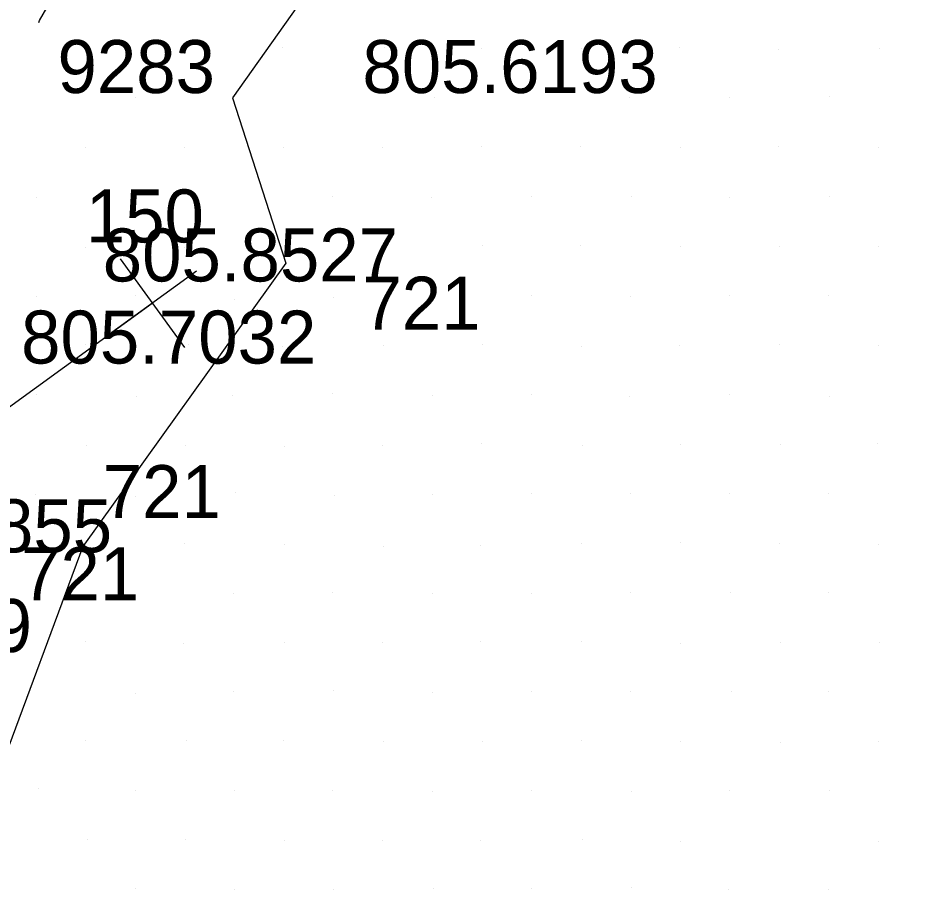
# Model space of a CAD drawing. Extents: x 1602514 to 1609837, y 863887 to 871157.
# Drawn here: x 1605268 to 1605395.4, y 866609.1 to 866734.2 of the extents above; entities that cross this region are included whole.
import ezdxf

# ---------------------------------------------------------------- set-up
doc = ezdxf.new("R2010")
doc.units = 0
for name, color, linetype in [('Default', 7, 'Continuous'), ('Survey-Point', 7, 'Continuous'), ('Survey-Ridge Lines', 7, 'Continuous'), ('Survey-Spot dirt', 7, 'Continuous'), ('Survey-Text-Elevation', 7, 'Continuous'), ('Survey-Text-Feature', 7, 'Continuous'), ('Survey-Text-Name and Number', 7, 'Continuous'), ('Survey-Vegetation trees', 7, 'Continuous')]:
    doc.layers.add(name, color=color, linetype=linetype)

msp = doc.modelspace()

# ---------------------------------------------------------------- linework, layer by layer
at = {"layer": 'Default'}
msp.add_lwpolyline([(1605158.81, 866586.08), (1605161.45, 866588.56), (1605167.23, 866585.46), (1605173.13, 866588.18), (1605197.88, 866613.66), (1605209.32, 866627.9), (1605238.49, 866654.85), (1605250.15, 866666.57), (1605287.23, 866693.47)], dxfattribs=at)
msp.add_lwpolyline([(1605158.81, 866586.08), (1605161.45, 866588.56), (1605167.23, 866585.46), (1605173.13, 866588.18), (1605197.88, 866613.66), (1605209.32, 866627.9), (1605238.49, 866654.85), (1605250.15, 866666.57), (1605287.23, 866693.47)], dxfattribs=at)
at = {"layer": 'Survey-Point'}
for p, q in [((1605282.64, 866699.79), (1605291.82, 866687.15)), ((1605293.56, 866698.06), (1605280.91, 866688.88))]:
    msp.add_line(p, q, dxfattribs=at)
at = {"layer": 'Survey-Ridge Lines'}
for points in [[(1605271.01, 866733.55), (1605271.13, 866733.84), (1605289.06, 866764.85), (1605290.46, 866799.29), (1605315.08, 866805.27), (1605342.58, 866794.72), (1605372.7, 866790.88), (1605403.41, 866786.28), (1605432.05, 866784.47), (1605463.64, 866786.21), (1605496.91, 866792.44), (1605533.57, 866796.29), (1605572.16, 866793.97)], [(1605271.13, 866733.84), (1605289.06, 866764.85), (1605290.46, 866799.29), (1605315.08, 866805.27), (1605342.58, 866794.72), (1605372.7, 866790.88), (1605403.41, 866786.28), (1605432.05, 866784.47), (1605463.64, 866786.21), (1605496.91, 866792.44), (1605533.57, 866796.29), (1605572.16, 866793.97)]]:
    msp.add_lwpolyline(points, dxfattribs=at)
at = {"layer": 'Survey-Spot dirt'}
for p, q in [((1605278.12, 866729.67), (1605278.12, 866729.67)), ((1605278.12, 866729.67), (1605278.12, 866729.67)), ((1605291.91, 866729.82), (1605291.91, 866729.82)), ((1605291.91, 866729.82), (1605291.91, 866729.82)), ((1605305.78, 866729.97), (1605305.78, 866729.97)), ((1605305.78, 866729.97), (1605305.78, 866729.97)), ((1605320.35, 866729.9), (1605320.35, 866729.9)), ((1605320.35, 866729.9), (1605320.35, 866729.9)), ((1605334.3, 866729.83), (1605334.3, 866729.83)), ((1605334.3, 866729.83), (1605334.3, 866729.83)), ((1605348.46, 866729.85), (1605348.46, 866729.85)), ((1605348.46, 866729.85), (1605348.46, 866729.85)), ((1605362.56, 866729.94), (1605362.56, 866729.94)), ((1605362.56, 866729.94), (1605362.56, 866729.94)), ((1605376.69, 866729.66), (1605376.69, 866729.66)), ((1605376.69, 866729.66), (1605376.69, 866729.66)), ((1605391, 866729.83), (1605391, 866729.83)), ((1605391, 866729.83), (1605391, 866729.83)), ((1605284.83, 866722.78), (1605284.83, 866722.78)), ((1605284.83, 866722.78), (1605284.83, 866722.78)), ((1605298.73, 866722.84), (1605298.73, 866722.84)), ((1605298.73, 866722.84), (1605298.73, 866722.84)), ((1605327.47, 866722.79), (1605327.47, 866722.79)), ((1605327.47, 866722.79), (1605327.47, 866722.79)), ((1605355.43, 866722.85), (1605355.43, 866722.85)), ((1605355.43, 866722.85), (1605355.43, 866722.85)), ((1605369.64, 866722.79), (1605369.64, 866722.79)), ((1605369.64, 866722.79), (1605369.64, 866722.79)), ((1605383.98, 866722.92), (1605383.98, 866722.92)), ((1605383.98, 866722.92), (1605383.98, 866722.92)), ((1605277.74, 866715.73), (1605277.74, 866715.73)), ((1605277.74, 866715.73), (1605277.74, 866715.73)), ((1605291.77, 866715.7), (1605291.77, 866715.7)), ((1605291.77, 866715.7), (1605291.77, 866715.7)), ((1605305.97, 866715.76), (1605305.97, 866715.76)), ((1605305.97, 866715.76), (1605305.97, 866715.76)), ((1605320.14, 866715.75), (1605320.14, 866715.75)), ((1605320.14, 866715.75), (1605320.14, 866715.75)), ((1605334.26, 866715.8), (1605334.26, 866715.8)), ((1605334.26, 866715.8), (1605334.26, 866715.8)), ((1605348.44, 866715.84), (1605348.44, 866715.84)), ((1605348.44, 866715.84), (1605348.44, 866715.84)), ((1605362.64, 866715.73), (1605362.64, 866715.73)), ((1605362.64, 866715.73), (1605362.64, 866715.73)), ((1605376.71, 866715.84), (1605376.71, 866715.84)), ((1605376.71, 866715.84), (1605376.71, 866715.84)), ((1605390.94, 866715.63), (1605390.94, 866715.63)), ((1605390.94, 866715.63), (1605390.94, 866715.63)), ((1605270.67, 866708.53), (1605270.67, 866708.53)), ((1605270.67, 866708.53), (1605270.67, 866708.53)), ((1605284.77, 866708.72), (1605284.77, 866708.72)), ((1605284.77, 866708.72), (1605284.77, 866708.72)), ((1605313, 866708.73), (1605313, 866708.73)), ((1605313, 866708.73), (1605313, 866708.73)), ((1605327.16, 866708.62), (1605327.16, 866708.62)), ((1605327.16, 866708.62), (1605327.16, 866708.62)), ((1605341.31, 866708.64), (1605341.31, 866708.64)), ((1605341.31, 866708.64), (1605341.31, 866708.64)), ((1605355.66, 866708.63), (1605355.66, 866708.63)), ((1605355.66, 866708.63), (1605355.66, 866708.63)), ((1605369.66, 866708.6), (1605369.66, 866708.6)), ((1605369.66, 866708.6), (1605369.66, 866708.6)), ((1605383.89, 866708.67), (1605383.89, 866708.67)), ((1605383.89, 866708.67), (1605383.89, 866708.67)), ((1605306.17, 866701.66), (1605306.17, 866701.66)), ((1605306.17, 866701.66), (1605306.17, 866701.66)), ((1605334.38, 866701.65), (1605334.38, 866701.65)), ((1605334.38, 866701.65), (1605334.38, 866701.65)), ((1605348.36, 866701.65), (1605348.36, 866701.65)), ((1605348.36, 866701.65), (1605348.36, 866701.65)), ((1605362.64, 866701.61), (1605362.64, 866701.61)), ((1605362.64, 866701.61), (1605362.64, 866701.61)), ((1605277.69, 866701.48), (1605277.69, 866701.48)), ((1605277.69, 866701.48), (1605277.69, 866701.48)), ((1605291.89, 866701.43), (1605291.89, 866701.43)), ((1605291.89, 866701.43), (1605291.89, 866701.43)), ((1605320.09, 866701.57), (1605320.09, 866701.57)), ((1605320.09, 866701.57), (1605320.09, 866701.57)), ((1605376.82, 866701.58), (1605376.82, 866701.58)), ((1605376.82, 866701.58), (1605376.82, 866701.58)), ((1605390.86, 866701.52), (1605390.86, 866701.52)), ((1605390.86, 866701.52), (1605390.86, 866701.52)), ((1605270.67, 866694.4), (1605270.67, 866694.4)), ((1605270.67, 866694.4), (1605270.67, 866694.4)), ((1605284.84, 866694.54), (1605284.84, 866694.54)), ((1605284.84, 866694.54), (1605284.84, 866694.54)), ((1605298.98, 866694.04), (1605298.98, 866694.04)), ((1605298.98, 866694.04), (1605298.98, 866694.04)), ((1605313.1, 866694.33), (1605313.1, 866694.33)), ((1605313.1, 866694.33), (1605313.1, 866694.33)), ((1605327.38, 866694.29), (1605327.38, 866694.29)), ((1605327.38, 866694.29), (1605327.38, 866694.29)), ((1605341.38, 866694.53), (1605341.38, 866694.53)), ((1605341.38, 866694.53), (1605341.38, 866694.53)), ((1605355.58, 866694.49), (1605355.58, 866694.49)), ((1605355.58, 866694.49), (1605355.58, 866694.49)), ((1605369.64, 866694.59), (1605369.64, 866694.59)), ((1605369.64, 866694.59), (1605369.64, 866694.59)), ((1605383.72, 866694.59), (1605383.72, 866694.59)), ((1605383.72, 866694.59), (1605383.72, 866694.59)), ((1605277.76, 866687.52), (1605277.76, 866687.52)), ((1605277.76, 866687.52), (1605277.76, 866687.52)), ((1605292.43, 866687.51), (1605292.43, 866687.51)), ((1605292.43, 866687.51), (1605292.43, 866687.51)), ((1605305.89, 866687.35), (1605305.89, 866687.35)), ((1605305.89, 866687.35), (1605305.89, 866687.35)), ((1605320.21, 866687.44), (1605320.21, 866687.44)), ((1605320.21, 866687.44), (1605320.21, 866687.44)), ((1605334.34, 866687.51), (1605334.34, 866687.51)), ((1605334.34, 866687.51), (1605334.34, 866687.51)), ((1605348.47, 866687.32), (1605348.47, 866687.32)), ((1605348.47, 866687.32), (1605348.47, 866687.32)), ((1605362.48, 866687.42), (1605362.48, 866687.42)), ((1605362.48, 866687.42), (1605362.48, 866687.42)), ((1605376.73, 866687.51), (1605376.73, 866687.51)), ((1605376.73, 866687.51), (1605376.73, 866687.51)), ((1605390.9, 866687.43), (1605390.9, 866687.43)), ((1605390.9, 866687.43), (1605390.9, 866687.43)), ((1605270.66, 866680.36), (1605270.66, 866680.36)), ((1605270.66, 866680.36), (1605270.66, 866680.36)), ((1605284.92, 866680.19), (1605284.92, 866680.19)), ((1605284.92, 866680.19), (1605284.92, 866680.19)), ((1605298.74, 866680.26), (1605298.74, 866680.26)), ((1605298.74, 866680.26), (1605298.74, 866680.26)), ((1605312.94, 866680.61), (1605312.94, 866680.61)), ((1605312.94, 866680.61), (1605312.94, 866680.61)), ((1605327.17, 866680.32), (1605327.17, 866680.32)), ((1605327.17, 866680.32), (1605327.17, 866680.32)), ((1605341.32, 866680.4), (1605341.32, 866680.4)), ((1605341.32, 866680.4), (1605341.32, 866680.4)), ((1605355.43, 866680.18), (1605355.43, 866680.18)), ((1605355.43, 866680.18), (1605355.43, 866680.18)), ((1605369.66, 866680.37), (1605369.66, 866680.37)), ((1605369.66, 866680.37), (1605369.66, 866680.37)), ((1605383.93, 866680.14), (1605383.93, 866680.14)), ((1605383.93, 866680.14), (1605383.93, 866680.14)), ((1605277.89, 866673.14), (1605277.89, 866673.14)), ((1605277.89, 866673.14), (1605277.89, 866673.14)), ((1605291.96, 866673.13), (1605291.96, 866673.13)), ((1605291.96, 866673.13), (1605291.96, 866673.13)), ((1605306.17, 866673.04), (1605306.17, 866673.04)), ((1605306.17, 866673.04), (1605306.17, 866673.04)), ((1605320.12, 866673.09), (1605320.12, 866673.09)), ((1605320.12, 866673.09), (1605320.12, 866673.09)), ((1605334.26, 866673.42), (1605334.26, 866673.42)), ((1605334.26, 866673.42), (1605334.26, 866673.42)), ((1605348.65, 866673.12), (1605348.65, 866673.12)), ((1605348.65, 866673.12), (1605348.65, 866673.12)), ((1605362.61, 866673.3), (1605362.61, 866673.3)), ((1605362.61, 866673.3), (1605362.61, 866673.3)), ((1605376.88, 866673.28), (1605376.88, 866673.28)), ((1605376.88, 866673.28), (1605376.88, 866673.28)), ((1605390.76, 866673.38), (1605390.76, 866673.38)), ((1605390.76, 866673.38), (1605390.76, 866673.38)), ((1605270.58, 866666.18), (1605270.58, 866666.18)), ((1605270.58, 866666.18), (1605270.58, 866666.18)), ((1605284.82, 866665.93), (1605284.82, 866665.93)), ((1605284.82, 866665.93), (1605284.82, 866665.93)), ((1605299.04, 866666.5), (1605299.04, 866666.5)), ((1605299.04, 866666.5), (1605299.04, 866666.5)), ((1605313.23, 866666.06), (1605313.23, 866666.06)), ((1605313.23, 866666.06), (1605313.23, 866666.06)), ((1605327.21, 866666.17), (1605327.21, 866666.17)), ((1605327.21, 866666.17), (1605327.21, 866666.17)), ((1605341.35, 866666.23), (1605341.35, 866666.23)), ((1605341.35, 866666.23), (1605341.35, 866666.23)), ((1605355.52, 866666.31), (1605355.52, 866666.31)), ((1605355.52, 866666.31), (1605355.52, 866666.31)), ((1605369.64, 866666.25), (1605369.64, 866666.25)), ((1605369.64, 866666.25), (1605369.64, 866666.25)), ((1605383.82, 866666.27), (1605383.82, 866666.27)), ((1605383.82, 866666.27), (1605383.82, 866666.27)), ((1605277.69, 866659.11), (1605277.69, 866659.11)), ((1605277.69, 866659.11), (1605277.69, 866659.11)), ((1605291.79, 866659.16), (1605291.79, 866659.16)), ((1605291.79, 866659.16), (1605291.79, 866659.16)), ((1605306.07, 866659.04), (1605306.07, 866659.04)), ((1605306.07, 866659.04), (1605306.07, 866659.04)), ((1605320.31, 866658.72), (1605320.31, 866658.72)), ((1605320.31, 866658.72), (1605320.31, 866658.72)), ((1605334.16, 866658.82), (1605334.16, 866658.82)), ((1605334.16, 866658.82), (1605334.16, 866658.82)), ((1605348.54, 866659.23), (1605348.54, 866659.23)), ((1605348.54, 866659.23), (1605348.54, 866659.23)), ((1605362.63, 866659.37), (1605362.63, 866659.37)), ((1605362.63, 866659.37), (1605362.63, 866659.37)), ((1605376.72, 866659.21), (1605376.72, 866659.21)), ((1605376.72, 866659.21), (1605376.72, 866659.21)), ((1605390.88, 866659.05), (1605390.88, 866659.05)), ((1605390.88, 866659.05), (1605390.88, 866659.05)), ((1605270.55, 866652.16), (1605270.55, 866652.16)), ((1605270.55, 866652.16), (1605270.55, 866652.16)), ((1605298.83, 866652.06), (1605298.83, 866652.06)), ((1605298.83, 866652.06), (1605298.83, 866652.06)), ((1605313.03, 866652.16), (1605313.03, 866652.16)), ((1605313.03, 866652.16), (1605313.03, 866652.16)), ((1605327.17, 866652.02), (1605327.17, 866652.02)), ((1605327.17, 866652.02), (1605327.17, 866652.02)), ((1605341.32, 866651.99), (1605341.32, 866651.99)), ((1605341.32, 866651.99), (1605341.32, 866651.99)), ((1605355.46, 866652.11), (1605355.46, 866652.11)), ((1605355.46, 866652.11), (1605355.46, 866652.11)), ((1605369.78, 866652.1), (1605369.78, 866652.1)), ((1605369.78, 866652.1), (1605369.78, 866652.1)), ((1605383.85, 866652.18), (1605383.85, 866652.18)), ((1605383.85, 866652.18), (1605383.85, 866652.18)), ((1605277.67, 866645.14), (1605277.67, 866645.14)), ((1605277.67, 866645.14), (1605277.67, 866645.14)), ((1605291.67, 866644.86), (1605291.67, 866644.86)), ((1605291.67, 866644.86), (1605291.67, 866644.86)), ((1605306.12, 866645.05), (1605306.12, 866645.05)), ((1605306.12, 866645.05), (1605306.12, 866645.05)), ((1605320.17, 866645), (1605320.17, 866645)), ((1605320.17, 866645), (1605320.17, 866645)), ((1605334.14, 866645.17), (1605334.14, 866645.17)), ((1605334.14, 866645.17), (1605334.14, 866645.17)), ((1605348.56, 866645.19), (1605348.56, 866645.19)), ((1605348.56, 866645.19), (1605348.56, 866645.19)), ((1605362.61, 866644.88), (1605362.61, 866644.88)), ((1605362.61, 866644.88), (1605362.61, 866644.88)), ((1605376.87, 866645.02), (1605376.87, 866645.02)), ((1605376.87, 866645.02), (1605376.87, 866645.02)), ((1605391, 866645.05), (1605391, 866645.05)), ((1605391, 866645.05), (1605391, 866645.05)), ((1605298.86, 866637.97), (1605298.86, 866637.97)), ((1605298.86, 866637.97), (1605298.86, 866637.97)), ((1605313.14, 866638.11), (1605313.14, 866638.11)), ((1605313.14, 866638.11), (1605313.14, 866638.11)), ((1605327.27, 866637.95), (1605327.27, 866637.95)), ((1605327.27, 866637.95), (1605327.27, 866637.95)), ((1605341.35, 866637.98), (1605341.35, 866637.98)), ((1605341.35, 866637.98), (1605341.35, 866637.98)), ((1605355.57, 866638.03), (1605355.57, 866638.03)), ((1605355.57, 866638.03), (1605355.57, 866638.03)), ((1605369.87, 866638.04), (1605369.87, 866638.04)), ((1605369.87, 866638.04), (1605369.87, 866638.04)), ((1605383.85, 866638.04), (1605383.85, 866638.04)), ((1605383.85, 866638.04), (1605383.85, 866638.04)), ((1605284.84, 866637.77), (1605284.84, 866637.77)), ((1605284.84, 866637.77), (1605284.84, 866637.77)), ((1605277.7, 866630.98), (1605277.7, 866630.98)), ((1605277.7, 866630.98), (1605277.7, 866630.98)), ((1605292.05, 866631), (1605292.05, 866631)), ((1605292.05, 866631), (1605292.05, 866631)), ((1605305.96, 866631.07), (1605305.96, 866631.07)), ((1605305.96, 866631.07), (1605305.96, 866631.07)), ((1605320.27, 866630.87), (1605320.27, 866630.87)), ((1605320.27, 866630.87), (1605320.27, 866630.87)), ((1605334.35, 866630.92), (1605334.35, 866630.92)), ((1605334.35, 866630.92), (1605334.35, 866630.92)), ((1605348.46, 866630.97), (1605348.46, 866630.97)), ((1605348.46, 866630.97), (1605348.46, 866630.97)), ((1605362.6, 866630.93), (1605362.6, 866630.93)), ((1605362.6, 866630.93), (1605362.6, 866630.93)), ((1605376.92, 866630.82), (1605376.92, 866630.82)), ((1605376.92, 866630.82), (1605376.92, 866630.82)), ((1605390.91, 866630.86), (1605390.91, 866630.86)), ((1605390.91, 866630.86), (1605390.91, 866630.86)), ((1605270.91, 866624.14), (1605270.91, 866624.14)), ((1605270.91, 866624.14), (1605270.91, 866624.14)), ((1605284.77, 866623.87), (1605284.77, 866623.87)), ((1605284.77, 866623.87), (1605284.77, 866623.87)), ((1605312.98, 866623.86), (1605312.98, 866623.86)), ((1605312.98, 866623.86), (1605312.98, 866623.86)), ((1605341.33, 866623.9), (1605341.33, 866623.9)), ((1605341.33, 866623.9), (1605341.33, 866623.9)), ((1605369.7, 866623.92), (1605369.7, 866623.92)), ((1605369.7, 866623.92), (1605369.7, 866623.92)), ((1605383.87, 866623.9), (1605383.87, 866623.9)), ((1605383.87, 866623.9), (1605383.87, 866623.9)), ((1605299.02, 866623.86), (1605299.02, 866623.86)), ((1605299.02, 866623.86), (1605299.02, 866623.86)), ((1605327.3, 866623.81), (1605327.3, 866623.81)), ((1605327.3, 866623.81), (1605327.3, 866623.81)), ((1605355.61, 866623.78), (1605355.61, 866623.78)), ((1605355.61, 866623.78), (1605355.61, 866623.78)), ((1605277.93, 866616.87), (1605277.93, 866616.87)), ((1605277.93, 866616.87), (1605277.93, 866616.87)), ((1605291.93, 866616.87), (1605291.93, 866616.87)), ((1605291.93, 866616.87), (1605291.93, 866616.87)), ((1605306.07, 866616.83), (1605306.07, 866616.83)), ((1605306.07, 866616.83), (1605306.07, 866616.83)), ((1605320.07, 866616.82), (1605320.07, 866616.82)), ((1605320.07, 866616.82), (1605320.07, 866616.82)), ((1605334.16, 866616.82), (1605334.16, 866616.82)), ((1605334.16, 866616.82), (1605334.16, 866616.82)), ((1605348.64, 866616.86), (1605348.64, 866616.86)), ((1605348.64, 866616.86), (1605348.64, 866616.86)), ((1605362.68, 866616.58), (1605362.68, 866616.58)), ((1605362.68, 866616.58), (1605362.68, 866616.58)), ((1605390.91, 866616.67), (1605390.91, 866616.67)), ((1605390.91, 866616.67), (1605390.91, 866616.67)), ((1605284.78, 866609.97), (1605284.78, 866609.97)), ((1605284.78, 866609.97), (1605284.78, 866609.97)), ((1605327.36, 866609.85), (1605327.36, 866609.85)), ((1605327.36, 866609.85), (1605327.36, 866609.85)), ((1605341.35, 866609.89), (1605341.35, 866609.89)), ((1605341.35, 866609.89), (1605341.35, 866609.89)), ((1605355.61, 866610.05), (1605355.61, 866610.05)), ((1605355.61, 866610.05), (1605355.61, 866610.05)), ((1605298.99, 866609.82), (1605298.99, 866609.82)), ((1605298.99, 866609.82), (1605298.99, 866609.82)), ((1605313.1, 866609.8), (1605313.1, 866609.8)), ((1605313.1, 866609.8), (1605313.1, 866609.8)), ((1605369.54, 866609.81), (1605369.54, 866609.81)), ((1605369.54, 866609.81), (1605369.54, 866609.81)), ((1605383.75, 866609.7), (1605383.75, 866609.7)), ((1605383.75, 866609.7), (1605383.75, 866609.7))]:
    msp.add_line(p, q, dxfattribs=at)
at = {"layer": 'Survey-Vegetation trees'}
msp.add_lwpolyline([(1605601.79, 866275.83), (1605605.2, 866448.65), (1605612.42, 866530.39), (1605609.93, 866556.1), (1605459.73, 866746.47), (1605424.26, 866753.41), (1605387.87, 866745.45), (1605328.37, 866764.72), (1605298.66, 866722.79), (1605306.28, 866699.16), (1605277.32, 866658.75), (1605265.13, 866625.97), (1605217.79, 866602.88), (1605158.36, 866628.8), (1605148.45, 866592.97), (1605247.5, 866507.58), (1605323.27, 866431.24), (1605384.81, 866367.9), (1605438.61, 866328.19), (1605473.87, 866349.1), (1605499.88, 866323.66)], dxfattribs=at)
msp.add_lwpolyline([(1605601.79, 866275.83), (1605605.2, 866448.65), (1605612.42, 866530.39), (1605609.93, 866556.1), (1605459.73, 866746.47), (1605424.26, 866753.41), (1605387.87, 866745.45), (1605328.37, 866764.72), (1605298.66, 866722.79), (1605306.28, 866699.16), (1605277.32, 866658.75), (1605265.13, 866625.97), (1605217.79, 866602.88), (1605158.36, 866628.8), (1605148.45, 866592.97), (1605247.5, 866507.58), (1605323.27, 866431.24), (1605384.81, 866367.9), (1605438.61, 866328.19), (1605473.87, 866349.1), (1605499.88, 866323.66)], dxfattribs=at)

# ---------------------------------------------------------------- texts
at = {"layer": 'Survey-Text-Elevation'}
for s, p in [('805.6193', (1605317.23, 866723.47)), ('805.6193', (1605317.23, 866723.47)), ('805.8527', (1605280.15, 866696.57)), ('805.8527', (1605280.15, 866696.57)), ('805.7032', (1605268.49, 866684.85)), ('805.7032', (1605268.49, 866684.85)), ('805.9855', (1605239.32, 866657.9)), ('805.9855', (1605239.32, 866657.9)), ('805.6759', (1605227.88, 866643.66)), ('805.6759', (1605227.88, 866643.66))]:
    msp.add_text(s, height=7.56, dxfattribs=at).set_placement(p)
at = {"layer": 'Survey-Text-Feature'}
for s, p in [('150', (1605277.73, 866702.14)), ('150', (1605277.73, 866702.14)), ('721', (1605317.23, 866689.69)), ('721', (1605317.23, 866689.69)), ('721', (1605280.15, 866662.79)), ('721', (1605280.15, 866662.79)), ('721', (1605268.49, 866651.07)), ('721', (1605268.49, 866651.07))]:
    msp.add_text(s, height=7.56, dxfattribs=at).set_placement(p)
at = {"layer": 'Survey-Text-Name and Number'}
msp.add_text('9283', height=7.56, dxfattribs=at).set_placement((1605273.69, 866723.47))
msp.add_text('9283', height=7.56, dxfattribs=at).set_placement((1605273.69, 866723.47))

doc.saveas('drawing.dxf')
